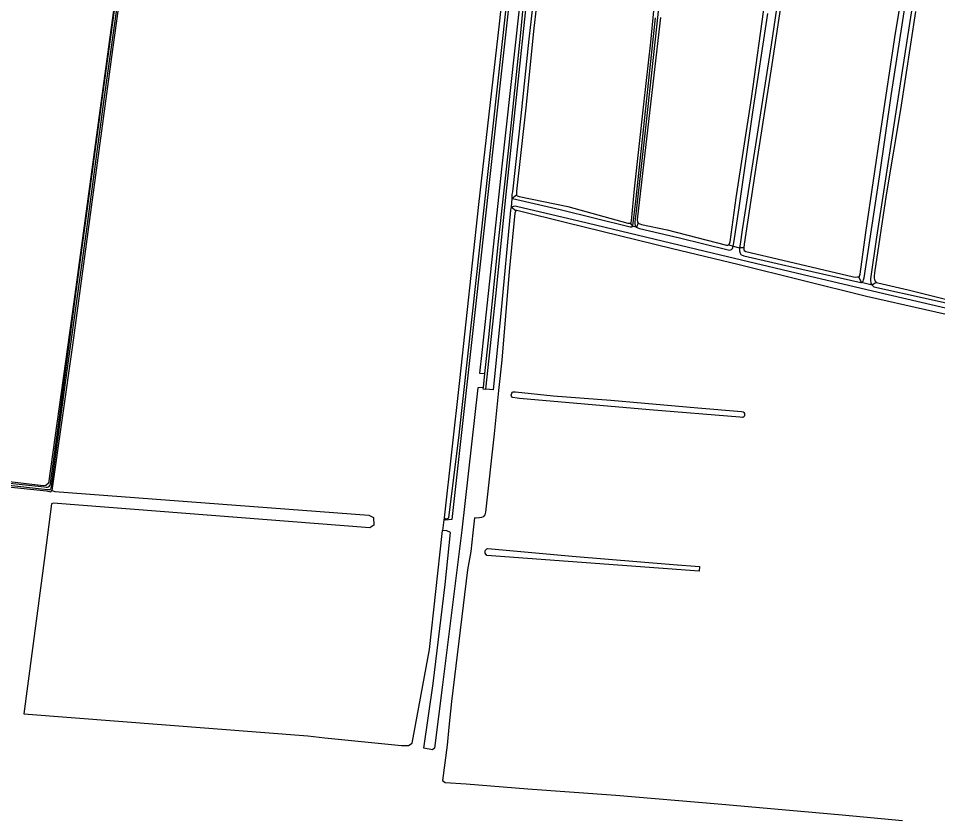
# Model space of a CAD drawing. Extents: x 124000 to 128010, y 398999 to 403000.
# Drawn here: x 124760.1 to 125109.7, y 401856.1 to 402160 of the extents above; entities that cross this region are included whole.
import ezdxf

# ---------------------------------------------------------------- set-up
doc = ezdxf.new("R2010")
doc.units = 0
doc.layers.add('gx-grn-maaiveld', color=7, linetype='Continuous')

msp = doc.modelspace()

# ---------------------------------------------------------------- linework, layer by layer
at = {"layer": 'gx-grn-maaiveld'}
for p, q in [((124947.67, 402088.27), (124947.83, 402091.51)), ((124949.57, 402092.81), (124947.83, 402091.51)), ((124947.67, 402088.27), (124949.23, 402086.9)), ((124992.81, 402082.15), (124993.72, 402080.88)), ((124995.23, 402080.55), (124993.72, 402080.88)), ((124995.8, 402082.09), (124995.23, 402080.55)), ((125030.34, 402073.84), (125031.97, 402073.34)), ((125031.97, 402073.34), (125034.36, 402072.79)), ((125035.94, 402072.77), (125034.36, 402072.79)), ((125079.58, 402061.75), (125080.79, 402059.6)), ((125084.74, 402058.54), (125080.79, 402059.6)), ((125086.35, 402059.61), (125084.74, 402058.54)), ((124937.36, 402024.95), (124936.8, 402019.68)), ((124940.64, 402018.73), (124937.89, 402019)), ((124921.9, 401969.28), (124921.38, 401965.26)), ((124922.01, 401970.15), (124921.9, 401969.28))]:
    msp.add_line(p, q, dxfattribs=at)
for points in [[(124823.23, 402352.64), (124822.74, 402352.79), (124822.27, 402352.3), (124817.43, 402319.12), (124812.07, 402279.2), (124807.72, 402246.13), (124794, 402146.39), (124781.24, 402052.25), (124771.5, 401983.32), (124770.6, 401982.44), (124769.51, 401982.29), (124744.77, 401985.23)], [(124823.23, 402352.64), (124823.72, 402352), (124823.8, 402350.98), (124821.7, 402334.26), (124815.76, 402293.58), (124811.24, 402260.72), (124806.04, 402221.1), (124795.93, 402148.17), (124780.73, 402035.73), (124772.89, 401980.47)], [(124965.16, 402293.38), (124964.61, 402292.4), (124963.99, 402291.03), (124963.15, 402288.65), (124963.38, 402288.09), (124963.84, 402286.12), (124964.09, 402283.83), (124963.56, 402277.24), (124958.52, 402236.3), (124943.9, 402103.84), (124936.4, 402032.98), (124935.5, 402025.1), (124937.36, 402024.95)], [(124959.03, 402280.22), (124959.28, 402277.66), (124956, 402250.08), (124941.01, 402114.89), (124933.85, 402049.31), (124925, 401969.45), (124922.47, 401969.21), (124921.9, 401969.28)], [(124965.06, 402280.55), (124964.9, 402280.27), (124964.81, 402279.8), (124960.1, 402236.75), (124954.25, 402189), (124951.01, 402154.55), (124946.8, 402113.01), (124942.55, 402075.2), (124938.84, 402038.79), (124937.36, 402024.95)], [(124967.68, 402279.4), (124967.7, 402279.38), (124968.1, 402278.78), (124968.35, 402277.97), (124968.37, 402274.1), (124965.96, 402246.32), (124962.63, 402215.48), (124959.64, 402186.87), (124956.08, 402156.24), (124953.12, 402125.96), (124949.6, 402094.36), (124949.48, 402093.4), (124949.57, 402092.81)], [(124922.01, 401970.15), (124922.68, 401969.72), (124923.34, 401969.82), (124923.83, 401970.05), (124927.68, 402001.66), (124952, 402221.53), (124955.93, 402258.57), (124957.68, 402274), (124957.56, 402274.68), (124957.38, 402275), (124956.84, 402275.13), (124956.27, 402275.05), (124955.74, 402274.83), (124955.42, 402274.43), (124955.25, 402273.86)], [(124955.25, 402273.86), (124952.08, 402240.96), (124949.83, 402221.59), (124942.92, 402157.93), (124935.12, 402089.26), (124927.92, 402022.33), (124922.01, 401970.15)], [(125054.11, 402202.22), (125046.34, 402150), (125035.39, 402079.57), (125034.55, 402074.09), (125034.36, 402072.79)], [(125007.06, 402197.95), (125002.88, 402157.96), (124998.75, 402119.57), (124995.06, 402086.71), (124994.59, 402082.61), (124994.6, 402081.84), (124994.72, 402081.24), (124994.85, 402080.87), (124995.23, 402080.55)], [(125079.58, 402061.75), (125079.95, 402061.97), (125080.25, 402062.78), (125082.42, 402078.57), (125088.17, 402118.11), (125093.69, 402154.4), (125099.67, 402189.78)], [(124992.81, 402082.15), (124993.13, 402082.4), (124993.31, 402083.06), (124994.44, 402095.13), (124997.94, 402127.33), (125000.56, 402150.94), (125004.06, 402186.77)], [(124799.77, 402180.69), (124792.72, 402130.19), (124785.88, 402078.92), (124777.95, 402021.49), (124772.63, 401981.95), (124772.51, 401981.45), (124772.35, 401981.02), (124772.13, 401980.78), (124771.87, 401980.71), (124771.64, 401980.69), (124771.18, 401980.7), (124754.23, 401982.67)], [(124792.35, 402131.93), (124798.99, 402179.64)], [(124937.89, 402019), (124941.66, 402054.36), (124945.63, 402093.14), (124950.61, 402139.38), (124954.89, 402180.05)], [(125051.99, 402177.8), (125046.66, 402142.46), (125040.85, 402105.01), (125036.09, 402074.11), (125035.94, 402072.77)], [(124956.52, 402172.11), (124954.27, 402152.1), (124951.14, 402122.95), (124948.07, 402094.1), (124947.8, 402093), (124947.71, 402092.3), (124947.72, 402091.83), (124947.83, 402091.51)], [(125080.79, 402059.6), (125080.99, 402059.7), (125081.33, 402060.06), (125081.55, 402060.6), (125081.76, 402061.38), (125087.61, 402099.7), (125092.11, 402131.4), (125098.51, 402172.39)], [(125030.34, 402073.84), (125030.59, 402074.33), (125030.77, 402075.07), (125033.08, 402091.82), (125038.89, 402129.5), (125044.14, 402167.23)], [(125099.97, 402164.47), (125095.94, 402138.41), (125086.48, 402076.8), (125084.18, 402060.98), (125084.19, 402060.25), (125084.25, 402059.65), (125084.34, 402059.18), (125084.74, 402058.54)], [(124993.72, 402080.88), (124993.82, 402081.16), (124994.91, 402090.46), (124997.92, 402118.71), (125002.38, 402160.17)], [(125004.35, 402160.31), (124999.11, 402115.35), (124995.37, 402083.43), (124995.5, 402082.56), (124995.8, 402082.09)], [(125031.97, 402073.34), (125032.17, 402074.65), (125034.19, 402087.9), (125039.46, 402124.3), (125045.12, 402161.8)], [(125101.27, 402162.57), (125095.57, 402125.37), (125090.1, 402092.86), (125085.65, 402063.23), (125085.57, 402061.94), (125085.59, 402061.33), (125085.68, 402060.6), (125085.92, 402060.04), (125086.34, 402059.61), (125086.35, 402059.61)], [(124744.56, 401984.56), (124770.06, 401981.83), (124770.68, 401981.78), (124771.16, 401981.8), (124771.54, 401981.88), (124771.86, 401982.05), (124772.12, 401982.38), (124772.3, 401982.88), (124772.34, 401983.29), (124775.35, 402005.3), (124781.87, 402054.26), (124786.26, 402086.84), (124792.35, 402131.93)], [(124993.72, 402080.88), (124993.26, 402080.65), (124993.03, 402080.59), (124992.77, 402080.66), (124966.1, 402087.2), (124948.05, 402091.38), (124947.83, 402091.51)], [(124949.57, 402092.81), (124949.8, 402092.51), (124950.51, 402092.33), (124969.02, 402088.48), (124991.93, 402082.17), (124992.57, 402082.1), (124992.81, 402082.15)], [(124947.67, 402088.27), (124947.39, 402087.78), (124947.2, 402087.06), (124943.62, 402047.78), (124940.64, 402018.73)], [(124949.23, 402086.9), (124949.1, 402086.6), (124948.96, 402085.9), (124946.7, 402063.77), (124943.93, 402030), (124942.75, 402018.52)], [(125129.16, 402044.68), (125128.84, 402045.51), (125128.14, 402046.19), (125127.44, 402046.39), (125087.04, 402055.73), (125058.59, 402062.53), (125027.12, 402069.99), (124973.78, 402082.71), (124949.57, 402088.53), (124949.06, 402088.56), (124948.43, 402088.52), (124948.02, 402088.4), (124947.67, 402088.27)], [(124949.23, 402086.9), (124949.43, 402087.03), (124949.72, 402087.09), (124950.21, 402086.99), (124968.56, 402082.36), (125008.86, 402072.52), (125033.75, 402066.5), (125082.62, 402054.38), (125127.5, 402044.27), (125128.18, 402043.95)], [(124995.23, 402080.55), (124995.71, 402080.33), (124996.36, 402080.16), (125011.52, 402076.52), (125030, 402071.99), (125030.65, 402071.92), (125030.95, 402071.97), (125031.29, 402072.09), (125031.72, 402072.53), (125031.97, 402073.34)], [(124995.8, 402082.09), (124997.03, 402081.62), (125006.78, 402079.55), (125029.44, 402073.72), (125029.88, 402073.72), (125030.34, 402073.84)], [(125034.36, 402072.79), (125034.34, 402072.12), (125034.4, 402071.57), (125034.58, 402070.78), (125034.87, 402070.24), (125035.12, 402070.05), (125035.94, 402069.77), (125058, 402064.6), (125080.54, 402059.59), (125080.79, 402059.6)], [(125035.94, 402072.77), (125035.95, 402072.16), (125036.09, 402071.76), (125036.7, 402071.38), (125050.86, 402068.12), (125077.74, 402061.7), (125078.58, 402061.65), (125079.24, 402061.68), (125079.58, 402061.75)], [(125084.74, 402058.54), (125085.02, 402058.25), (125085.49, 402057.96), (125106.13, 402053.31), (125127, 402048.61), (125127.5, 402048.51), (125128, 402048.49), (125128.42, 402048.6), (125128.8, 402048.84), (125129.07, 402049.28), (125129.27, 402050.13), (125129.35, 402050.65)], [(125086.35, 402059.61), (125087.01, 402059.4), (125098.44, 402056.8), (125126.83, 402049.74), (125127.61, 402049.76), (125128.02, 402049.85), (125128.18, 402050.12), (125128.4, 402051.09), (125128.4, 402051.1)], [(124936.8, 402019.68), (124934.87, 402019.58), (124928.69, 401965.4), (124921.42, 401906.63), (124918.35, 401882.52), (124917.55, 401881.93), (124914.27, 401882.51), (124917.86, 401907.12), (124922.35, 401944.8), (124924.46, 401964.45), (124923.1, 401965.11), (124921.38, 401965.26)], [(124942.75, 402018.52), (124941.06, 402001.99), (124937.72, 401972.29), (124937.47, 401971.19), (124936.81, 401970.49), (124936.24, 401970.27), (124935.41, 401970.07), (124934.37, 401969.99), (124933.51, 401970.03), (124932.99, 401964.41), (124932.15, 401957.27), (124930.96, 401950.38), (124924.83, 401900.2), (124923.82, 401890.46), (124923.21, 401883.62), (124921.4, 401870.18), (124922.36, 401869.43), (124930.41, 401868.97), (124953.86, 401867.06), (124987.3, 401864.63), (125026.19, 401861.34), (125073.4, 401857.15), (125096.31, 401855)], [(124936.8, 402019.68), (124936.74, 402019.08), (124937.89, 402019)], [(124948.19, 402015.83), (124947.81, 402016.02), (124947.58, 402016.38), (124947.57, 402016.74), (124947.64, 402017.17), (124947.74, 402017.52), (124947.98, 402017.85), (124948.25, 402017.99), (124948.55, 402018.02), (124949.14, 402018), (124963.47, 402016.51), (124985.44, 402014.8), (125018.48, 402011.86), (125035.12, 402010.5), (125035.7, 402010.34), (125036.02, 402010.09), (125036.19, 402009.78), (125036.23, 402009.4), (125036.2, 402008.98), (125036.1, 402008.6), (125035.83, 402008.39), (125035.64, 402008.33), (125035.33, 402008.29), (125034.46, 402008.32), (125000.16, 402011.11), (124950.69, 402015.44), (124949.85, 402015.61), (124948.19, 402015.83)], [(124744.77, 401985.23), (124743.91, 401984.65), (124743.7, 401983.73), (124743.89, 401983.08), (124770.81, 401980.31), (124772.46, 401980.03), (124772.89, 401980.47)], [(124772.89, 401980.47), (124773.96, 401980.15), (124893.42, 401971.15), (124895.16, 401970.22), (124895.29, 401967.27), (124893.75, 401966.3), (124773.33, 401975.7), (124772.67, 401975.37), (124770.13, 401955.8), (124762.2, 401895.57), (124870.21, 401887.22), (124876.66, 401886.43), (124905.76, 401883.52), (124908.52, 401883.56), (124909.86, 401884.35), (124916.46, 401919.99), (124921.24, 401964.14), (124921.38, 401965.26)], [(125019.14, 401951.53), (125019.04, 401949.8), (124938.25, 401955.83), (124937.67, 401956.67), (124937.66, 401957.38), (124937.79, 401957.81), (124938.21, 401958.24), (124938.64, 401958.39), (124970.71, 401955.52), (125009.16, 401952.33), (125019.14, 401951.53)]]:
    msp.add_lwpolyline(points, dxfattribs=at)

doc.saveas('drawing.dxf')
